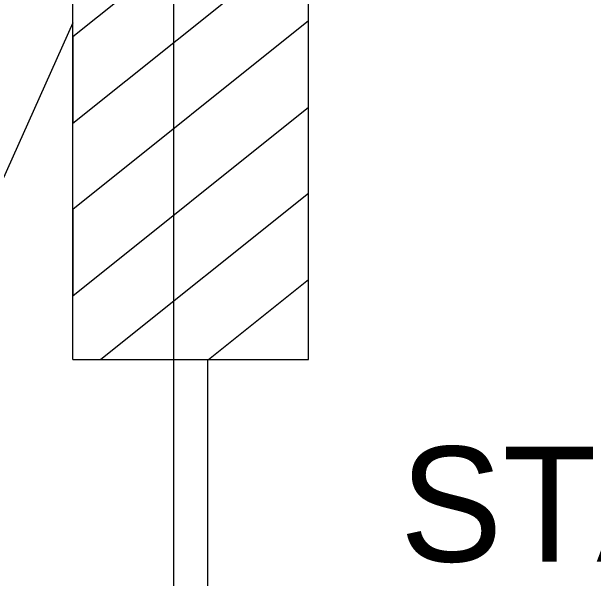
# Model space of a CAD drawing. Extents: x 1807779 to 1818251, y 673292 to 678849.
# Drawn here: x 1813411.38 to 1813447.79, y 677008.47 to 677043.96 of the extents above; entities that cross this region are included whole.
import ezdxf

# ---------------------------------------------------------------- set-up
doc = ezdxf.new("R2010")
doc.units = 0
doc.layers.add('Dimensions', color=7, linetype='Continuous')
doc.layers.add('Vertical Panels', color=7, linetype='Continuous')

msp = doc.modelspace()

# ---------------------------------------------------------------- linework, layer by layer
at = {"layer": 'Dimensions'}
msp.add_line((1813421.531, 676980.157), (1813421.531, 677097.633), dxfattribs=at)
msp.add_lwpolyline([(1813415.203, 677043.268), (1813405.517, 677021.617), (1813357.296, 677021.617)], dxfattribs=at)
at = {"layer": 'Vertical Panels'}
for p, q in [((1813415.203, 677022.174), (1813415.203, 677064.361)), ((1813429.969, 677022.174), (1813429.969, 677064.361)), ((1813429.969, 677054.194), (1813415.203, 677042.382)), ((1813415.203, 677036.979), (1813429.969, 677048.791)), ((1813429.969, 677043.389), (1813415.203, 677031.576)), ((1813415.203, 677042.382), (1813415.203, 677036.979)), ((1813415.203, 677026.174), (1813429.969, 677037.986)), ((1813429.969, 677032.584), (1813416.957, 677022.174)), ((1813415.203, 677031.576), (1813415.203, 677026.174)), ((1813423.71, 677022.174), (1813429.969, 677027.181)), ((1813415.203, 677022.174), (1813429.969, 677022.174)), ((1813416.957, 677022.174), (1813423.71, 677022.174))]:
    msp.add_line(p, q, dxfattribs=at)
msp.add_lwpolyline([(1813421.531, 677022.174), (1813423.641, 677022.174), (1813423.641, 676973.633), (1813421.531, 676973.633)], close=True, dxfattribs=at)

# ---------------------------------------------------------------- texts
at = {"layer": 'Dimensions'}
msp.add_text('STAGE 2', height=7.2, dxfattribs=at).set_placement((1813435.681, 677009.524))

doc.saveas('drawing.dxf')
